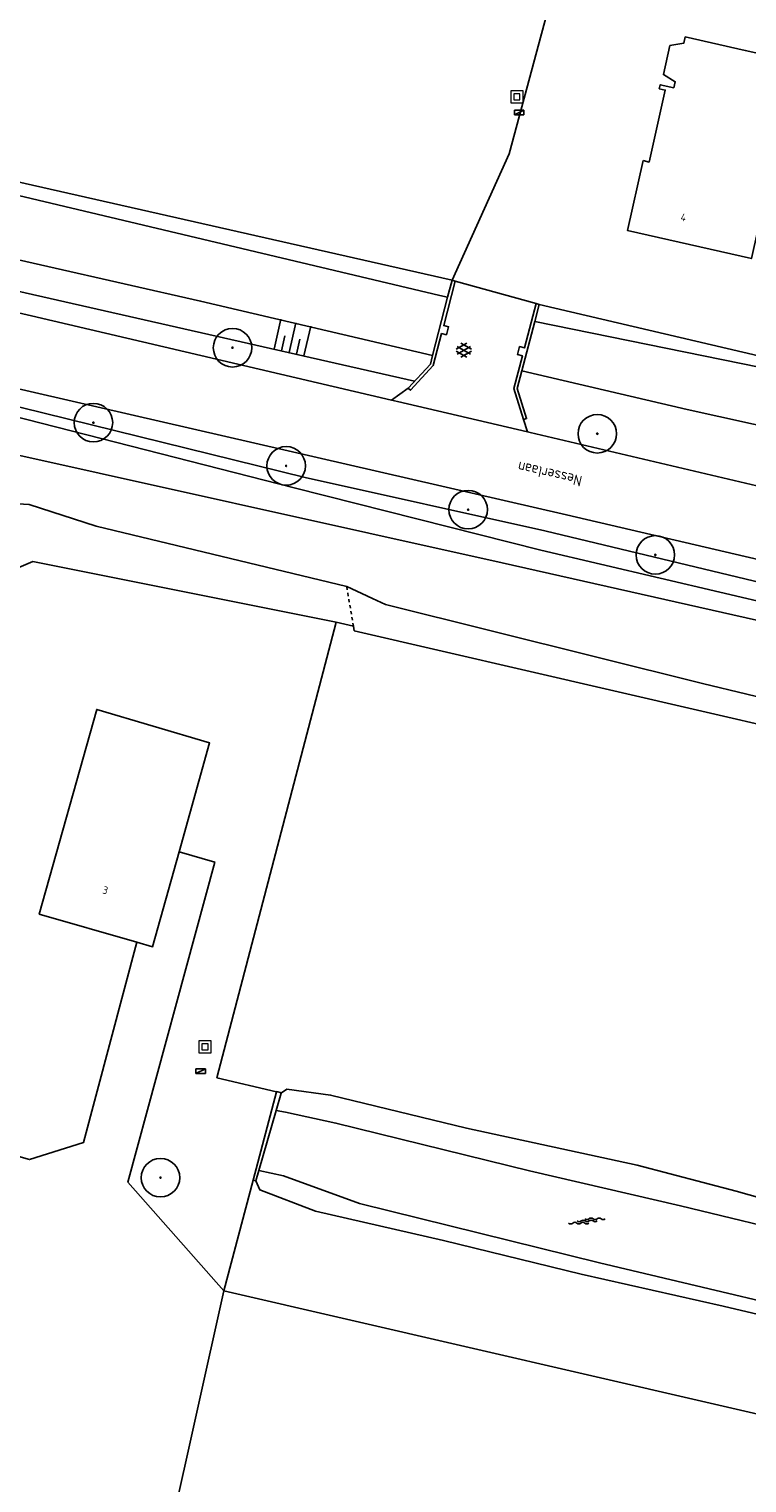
# Model space of a CAD drawing. Header units: metres. Extents: x 116958 to 118326, y 475500 to 477904.
# Tile 861 of 1001: x 117703 to 117750, y 476653 to 476749. Entities that reach past the tile are written whole.
import ezdxf

# ---------------------------------------------------------------- set-up
doc = ezdxf.new("R2010")
doc.units = ezdxf.units.M
doc.header["$LTSCALE"] = 0.2
doc.linetypes.add('MATGRENS', pattern=[2, 1, -1])
doc.layers.get('0').update_dxf_attribs({"color": 6})
for name, color, linetype in [('B-WE-GR-BOOM-G', 252, 'Continuous'), ('B-WE-GR-GROENVOORZIENING-GV', 252, 'Continuous'), ('B-WE-GW-WATERGANG_INSTEEK-G', 252, 'Continuous'), ('B-WE-GW-WATERGANG_WATERLIJN-G', 252, 'Continuous'), ('B-WE-KL-DATA_KAST-G', 90, 'Continuous'), ('B-WE-KW-KUNSTWERK_WALBESCHERMING-GV', 252, 'Continuous'), ('B-WE-OG-BEBOUWING-GV', 252, 'Continuous'), ('B-WE-OG-HUISNUMMER-T25', 2, 'Continuous'), ('B-WE-OG-STRAATNAAM-T35', 3, 'Continuous'), ('B-WE-VH-MATERIAALGRENS-G', 252, 'MATGRENS'), ('B-WE-VH-VERHARDING_ASFALT-GV', 252, 'Continuous')]:
    doc.layers.add(name, color=color, linetype=linetype)
doc.layers.add('B-WE-RI-RIOOLPUT', color=31, linetype='Continuous', lineweight=0)
doc.styles.get("Standard").update_dxf_attribs({"font": 'isocp.shx'})

# ---------------------------------------------------------------- blocks, each defined once
blk = doc.blocks.new('BGTGV')
for p, q in [((0.0197, 0.04605), (-0.0497, 0.00595)), ((0.0433, 0.025), (-0.0433, -0.025)), ((0.0433, -0.025), (-0.0433, 0.025)), ((0.04965, 0.006), (-0.01975, 0.04605)), ((0.01965, -0.046), (-0.0494, -0.00615)), ((0.04955, -0.00605), (-0.0197, -0.046))]:
    blk.add_line(p, q)
blk = doc.blocks.new('BGTWT')
for centre, start_param, end_param in [((-0.0242, -0.0577), 5.873058, 6.693313), ((0.0009, 0.0715), 2.731465, 3.55172), ((0.0271, -0.0435), 5.873058, 6.693313), ((0.0283, -0.0577), 5.873058, 6.693313), ((0.0534, 0.0715), 2.731465, 3.55172), ((0.0796, -0.0435), 5.873058, 6.693313), ((0.1059, 0.0715), 2.731465, 3.55172), ((-0.1059, 0.0435), 2.731465, 3.55172), ((-0.0796, -0.0715), 5.873058, 6.693313), ((-0.0534, 0.0435), 2.731465, 3.55172), ((-0.0504, 0.0573), 2.731465, 3.55172), ((-0.0271, -0.0715), 5.873058, 6.693313), ((-0.0009, 0.0435), 2.731465, 3.55172), ((0.0021, 0.0573), 2.731465, 3.55172), ((0.0545, 0.0573), 2.731465, 3.55172)]:
    blk.add_ellipse(centre, major_axis=(0, 0.0627), ratio=0.52488, start_param=start_param, end_param=end_param)
blk = doc.blocks.new('CELQ70108')
for p, q in [((-0.62, 0.31), (0.62, 0.31)), ((-0.62, -0.31), (-0.62, 0.31)), ((-0.62, -0.31), (0.62, 0.31)), ((0.62, -0.31), (0.62, 0.31)), ((-0.62, -0.31), (0.62, -0.31))]:
    blk.add_line(p, q)
blk = doc.blocks.new('Pbrd')
for points in [[(-400, -400), (400, -400), (400, 400), (-400, 400)], [(-200, -200), (200, -200), (200, 200), (-200, 200)]]:
    blk.add_lwpolyline(points, close=True)
blk = doc.blocks.new('Bestboom')
h = blk.add_hatch(color=256)
h.dxf.hatch_style = 1
h.paths.add_polyline_path([(41, 0, 1), (-41, 0, 1)])
for radius in [1260, 41.1]:
    blk.add_circle((0, 0), radius)

msp = doc.modelspace()

# ---------------------------------------------------------------- linework, layer by layer
at = {"layer": 'B-WE-GR-GROENVOORZIENING-GV', "flags": 128}
for points in [[(117711.3, 476786.09), (117689.777, 476791.322), (117689.717, 476791.337), (117684.195, 476767.249), (117684.651, 476767.137), (117707.174, 476761.574), (117709.043, 476763.381), (117718.709, 476760.892), (117719.541, 476763.666), (117733.413, 476758.534), (117736.464, 476755.759), (117737.574, 476751.875), (117734.475, 476740.372), (117730.736, 476732.101)], [(117719.248, 476679.05), (117715.365, 476679.977), (117723.17, 476709.743)], [(117715.803, 476666.046), (117709.53, 476673.14), (117715.223, 476694.071), (117712.887, 476694.739)], [(117710.133, 476688.832), (117706.63, 476675.73), (117703.1, 476674.62), (117692.04, 476677.77)], [(117715.803, 476666.046), (117717.729, 476673.284)]]:
    msp.add_lwpolyline(points, dxfattribs=at)
at = {"layer": 'B-WE-GW-WATERGANG_INSTEEK-G', "flags": 128}
for points in [[(117730.736, 476732.101), (117668.888, 476746.109), (117667.131, 476747.231), (117667.056, 476749.609), (117685.832, 476824.841), (117687.586, 476824.841), (117727.427, 476815.235), (117748.35, 476810.191), (117748.872, 476811.865)], [(117663.891, 476740.109), (117728.293, 476725.518)], [(118306.287, 476597.209), (117756.935, 476725.733), (117736.444, 476730.527)], [(117719.099, 476727.601), (117719.541, 476729.552)], [(117720.075, 476727.38), (117720.516, 476729.331)], [(117719.587, 476727.491), (117719.808, 476728.466)], [(117720.562, 476727.27), (117720.783, 476728.245)], [(117721.05, 476727.159), (117721.492, 476729.11)], [(117687.6, 476687.02), (117692.943, 476687.863), (117694.028, 476688.891), (117701.222, 476712.816), (117703.314, 476713.715), (117723.17, 476709.743), (117724.289, 476709.492)], [(117724.289, 476709.492), (117724.34, 476709.196), (117758.299, 476701.347), (117786.344, 476694.699), (117820.167, 476687.382), (117855.856, 476679.217), (117873.299, 476675.431), (117881.666, 476673.327), (117902.267, 476669.25), (117929.935, 476662.344), (117956.73, 476655.987), (117992.552, 476648.086), (118028.326, 476640.238)], [(117760.382, 476668.204), (117760.498, 476668.732), (117760.389, 476669.229), (117760.308, 476669.596), (117755.98, 476670.685), (117749.32, 476672.558), (117742.847, 476674.264), (117731.694, 476676.668), (117722.799, 476678.84), (117719.935, 476679.234), (117719.577, 476678.996)], [(117717.899, 476673.227), (117718.173, 476672.635), (117721.811, 476671.245), (117730.177, 476669.33), (117739.178, 476667.143), (117748.475, 476665.038), (117758.378, 476662.719), (117759.191, 476662.799), (117759.319, 476663.38)]]:
    msp.add_lwpolyline(points, dxfattribs=at)
at = {"layer": 'B-WE-GW-WATERGANG_WATERLIJN-G', "flags": 128}
for points in [[(117683.489, 476823.905), (117678.456, 476802.033), (117670.828, 476769.746), (117665.744, 476748.517), (117665.74, 476748.088), (117665.804, 476747.663), (117665.934, 476747.254), (117666.135, 476746.856), (117666.397, 476746.495), (117666.715, 476746.182), (117667.08, 476745.925), (117667.481, 476745.73), (117698.055, 476738.669), (117729.929, 476731.115), (117730.45, 476730.992)], [(117729.468, 476727.189), (117714.288, 476730.742), (117664.333, 476742.059)], [(117736.15, 476729.41), (117752.113, 476726.151), (117756.81, 476725.066), (117757.437, 476724.921), (117797.3, 476715.536), (117813.147, 476711.411), (117826.049, 476708.378), (117848.391, 476702.955), (117896.488, 476691.927), (117922.226, 476685.916), (117943.825, 476680.804), (117999.566, 476667.91), (118000, 476667.808)], [(118022.306, 476659.467), (117962.94, 476673.018), (117943.82, 476677.575), (117925.524, 476681.668), (117909.551, 476685.354), (117865.126, 476695.88), (117849.435, 476699.444), (117826.308, 476705.308), (117769.876, 476718.399), (117746.123, 476723.652), (117735.302, 476726.184)], [(117698.325, 476717.684), (117698.353, 476717.954), (117698.32, 476718.224), (117698.229, 476718.48), (117698.083, 476718.709), (117697.892, 476718.9), (117697.663, 476719.045), (117698.25, 476721.582), (117698.92, 476721.433), (117734.01, 476713.628), (117784.117, 476702.335), (117808.848, 476696.618), (117815.267, 476695.086), (117830.114, 476691.258), (117862.62, 476683.9), (117899.885, 476675.173), (117936.611, 476666.685), (117954.778, 476662.666), (117973.13, 476658.346), (118034.439, 476644.304)], [(117723.847, 476712.079), (117707.47, 476716.037), (117703.091, 476717.452), (117701.98, 476717.514), (117700.661, 476716.953), (117698.021, 476708.229), (117695.45, 476699.57), (117692.971, 476690.828), (117692.749, 476690.548), (117692.039, 476689.652), (117692.003, 476689.607), (117691.341, 476689.467), (117689.79, 476689.806), (117690.134, 476690.744), (117695.463, 476705.279), (117698.325, 476717.684)], [(118000, 476647.874), (117996.806, 476648.577), (117970.461, 476654.22), (117943.857, 476660.403), (117904.099, 476670.272), (117891.324, 476673.151), (117887.728, 476673.65), (117885.689, 476674.199), (117869.346, 476678.246), (117819.889, 476689.228), (117799.69, 476693.56), (117777.31, 476698.692), (117761.626, 476702.253), (117747.129, 476705.743), (117726.384, 476710.911), (117725.539, 476711.3), (117724.847, 476711.619), (117723.847, 476712.079)], [(117719.241, 476677.842), (117719.85, 476677.712), (117723.146, 476677.01), (117735.813, 476673.896), (117745.677, 476671.595), (117754.341, 476669.514), (117760.382, 476668.204)], [(117759.319, 476663.38), (117740.371, 476667.877), (117724.696, 476671.761), (117719.708, 476673.553), (117718.1, 476673.918)]]:
    msp.add_lwpolyline(points, dxfattribs=at)
at = {"layer": 'B-WE-KW-KUNSTWERK_WALBESCHERMING-GV', "flags": 128}
msp.add_lwpolyline([(117689.79, 476689.806), (117691.341, 476689.467), (117692.003, 476689.607), (117692.039, 476689.652), (117692.749, 476690.548), (117692.971, 476690.828), (117695.45, 476699.57), (117698.021, 476708.229), (117700.661, 476716.953), (117701.98, 476717.514), (117703.091, 476717.452), (117707.47, 476716.037), (117723.847, 476712.079), (117724.847, 476711.619), (117725.539, 476711.3), (117726.384, 476710.911)], dxfattribs=at)
at = {"layer": 'B-WE-OG-BEBOUWING-GV', "flags": 128}
for points in [[(117743.241, 476739.922), (117742.219, 476735.354), (117750.314, 476733.526), (117752.448, 476742.984), (117756.448, 476742.087), (117757.218, 476745.502), (117749.914, 476747.134), (117745.985, 476748.011), (117745.892, 476747.592), (117744.988, 476747.445), (117744.565, 476745.552), (117745.331, 476745.084), (117745.242, 476744.683), (117744.35, 476744.886), (117744.291, 476744.622), (117744.682, 476744.535), (117743.63, 476739.831), (117743.241, 476739.922)], [(117730.939, 476732.048), (117730.19, 476729.143), (117730.509, 476729.061), (117730.374, 476728.538), (117730.055, 476728.621), (117729.514, 476726.525), (117728.017, 476724.912), (117727.89, 476725.03), (117727.863, 476725.055)], [(117730.45, 476730.992), (117730.736, 476732.101)], [(117730.736, 476732.101), (117730.939, 476732.048)], [(117730.45, 476730.992), (117729.468, 476727.189)], [(117735.415, 476723.004), (117734.782, 476725.031), (117735.341, 476727.157), (117735.022, 476727.241), (117735.159, 476727.763), (117735.478, 476727.679), (117736.241, 476730.58)], [(117736.444, 476730.527), (117736.15, 476729.41)], [(117736.241, 476730.58), (117736.444, 476730.527)], [(117735.302, 476726.184), (117736.15, 476729.41)], [(117727.863, 476725.055), (117729.324, 476726.629), (117729.468, 476727.189)], [(117735.302, 476726.184), (117735.001, 476725.036), (117735.616, 476723.067), (117735.415, 476723.004)], [(117710.133, 476688.832), (117711.154, 476688.54), (117712.887, 476694.739), (117714.879, 476701.862), (117707.506, 476704.046), (117703.742, 476690.66), (117710.133, 476688.832)], [(117717.729, 476673.284), (117719.248, 476679.05)], [(117719.577, 476678.996), (117719.57, 476678.973), (117719.241, 476677.842)], [(117719.248, 476679.05), (117719.254, 476679.072), (117719.577, 476678.996)], [(117718.1, 476673.918), (117719.241, 476677.842)], [(117717.899, 476673.227), (117717.729, 476673.284)], [(117718.1, 476673.918), (117717.899, 476673.227)], [(117710.319, 476641.376), (117750.213, 476632.447), (117755.652, 476656.85), (117715.803, 476666.046), (117710.555, 476642.437), (117710.319, 476641.376)]]:
    msp.add_lwpolyline(points, dxfattribs=at)
at = {"layer": 'B-WE-VH-MATERIAALGRENS-G', "flags": 128}
msp.add_lwpolyline([(117724.289, 476709.492), (117723.847, 476712.079)], dxfattribs=at)
at = {"layer": 'B-WE-VH-VERHARDING_ASFALT-GV'}
for p, q in [((117666.784, 476738.208), (117703.238, 476729.768)), ((117730.939, 476732.048), (117736.241, 476730.58)), ((117703.238, 476729.768), (117726.777, 476724.273)), ((117699.85, 476724.462), (117721.142, 476719.207)), ((117738.228, 476716.779), (117701.533, 476725.211)), ((117726.777, 476724.273), (117727.863, 476725.055)), ((117720.423, 476718.527), (117699.066, 476723.984)), ((117726.777, 476724.273), (117727.163, 476724.183)), ((117727.163, 476724.183), (117735.666, 476722.201)), ((117735.415, 476723.004), (117735.666, 476722.201)), ((117735.666, 476722.201), (117735.839, 476722.16)), ((117735.839, 476722.16), (117796.831, 476707.778)), ((117721.142, 476719.207), (117736.8, 476715.733)), ((117736.553, 476714.45), (117720.423, 476718.527)), ((117798.208, 476702.748), (117738.228, 476716.779)), ((117736.8, 476715.733), (117776.15, 476706.288)), ((117782.633, 476703.681), (117736.553, 476714.45))]:
    msp.add_line(p, q, dxfattribs=at)

# ---------------------------------------------------------------- block references
at = {"layer": 'B-WE-GR-BOOM-G', "xscale": 0.001, "yscale": 0.001, "zscale": 0.001}
for p in [(117716.382, 476727.692), (117707.283, 476722.797), (117740.237, 476722.069), (117719.891, 476719.97), (117731.792, 476717.111), (117744.034, 476714.151), (117711.67, 476673.44)]:
    msp.add_blockref('Bestboom', p, dxfattribs=at)
at = {"layer": 'B-WE-GW-WATERGANG_WATERLIJN-G', "xscale": 10, "yscale": 10, "zscale": 10}
msp.add_blockref('BGTWT', (117739.555, 476670.611), dxfattribs=at)
at = {"layer": 'B-WE-KL-DATA_KAST-G', "xscale": 0.5, "yscale": 0.5, "zscale": 0.5}
for p in [(117735.133, 476743.077), (117714.302, 476680.396)]:
    msp.add_blockref('CELQ70108', p, dxfattribs=at)
at = {"layer": 'B-WE-RI-RIOOLPUT', "xscale": 0.001, "yscale": 0.001, "zscale": 0.001}
for p in [(117734.982, 476744.096), (117714.582, 476681.992)]:
    msp.add_blockref('Pbrd', p, dxfattribs=at)
at = {"layer": 'B-WE-VH-VERHARDING_ASFALT-GV', "xscale": 10, "yscale": 10, "zscale": 10}
msp.add_blockref('BGTGV', (117731.509, 476727.53), dxfattribs=at)

# ---------------------------------------------------------------- texts
at = {"layer": 'B-WE-OG-HUISNUMMER-T25'}
for s, rotation, p in [('4', 347.3, (117745.657, 476736.013)), ('3', 344, (117707.843, 476692.034))]:
    msp.add_text(s, height=0.5, rotation=rotation, dxfattribs=at).set_placement(p)
at = {"layer": 'B-WE-OG-STRAATNAAM-T35', "insert": (117739.215, 476718.957), "char_height": 0.7, "attachment_point": 4, "rotation": 166.96433, "line_spacing_factor": 0.8}
msp.add_mtext('{\\C256;Nesserlaan}', dxfattribs=at)

doc.saveas('drawing.dxf')
